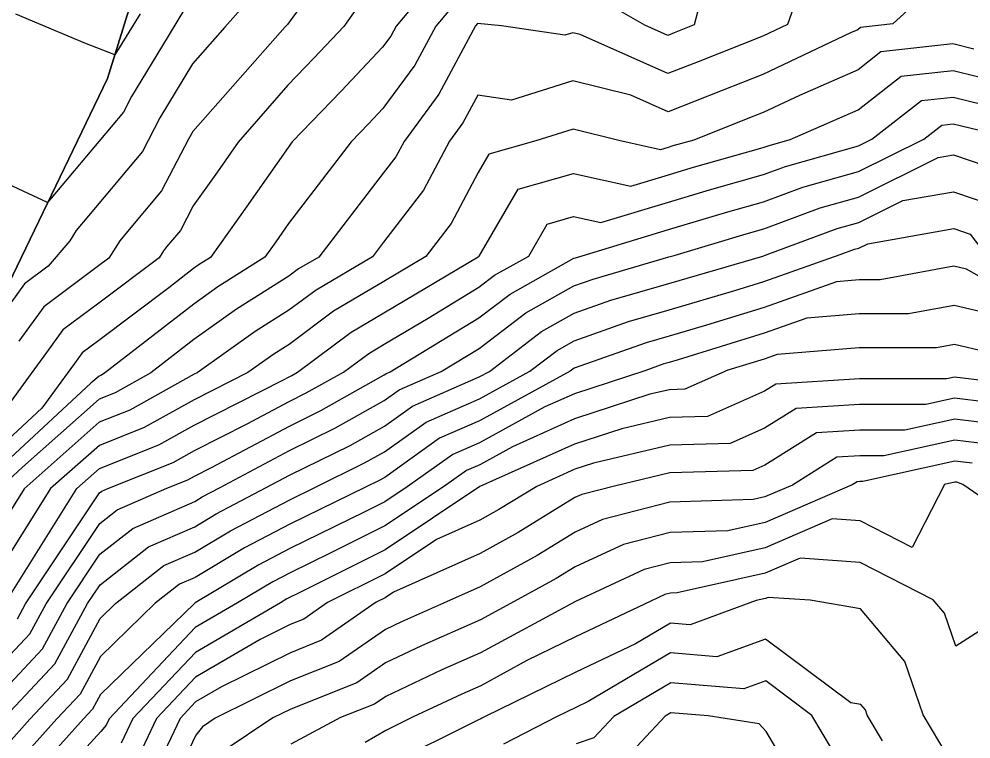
# Model space of a CAD drawing. Extents: x 42655 to 43811, y -141820 to -141156.
# Drawn here: x 42875.9 to 42926.9, y -141619.1 to -141580.6 of the extents above; entities that cross this region are included whole.
import ezdxf

# ---------------------------------------------------------------- set-up
doc = ezdxf.new("R2010")
doc.units = 0
for name, color, linetype in [('ZE_HICN', 7, 'Continuous'), ('ZE_LWCN', 7, 'Continuous'), ('地形', 7, 'Continuous'), ('現況道路ﾊｯﾁ', 7, 'Continuous')]:
    doc.layers.add(name, color=color, linetype=linetype)

msp = doc.modelspace()

# ---------------------------------------------------------------- linework, layer by layer
at = {"layer": 'ZE_HICN'}
for points in [[(42918.02, -141578.056), (42917.036, -141580.862), (42915.723, -141581.482), (42912.265, -141582.851), (42910.644, -141583.492), (42905.95, -141581.403), (42905.546, -141581.302), (42905.118, -141581.437), (42901.728, -141580.933), (42900.455, -141580.814), (42900.35, -141580.94), (42898.384, -141584.581), (42896.517, -141587.12), (42896.079, -141587.944), (42895.405, -141588.823), (42891.947, -141593.304), (42890.864, -141593.944), (42890.342, -141594.333), (42887.553, -141596.1), (42885.27, -141597.716), (42882.956, -141599.509), (42881.059, -141600.565), (42880.196, -141600.908), (42876.084, -141604.543), (42874.823, -141605.71)], [(42888.657, -141579.04), (42886.931, -141581.002), (42885.201, -141582.968), (42883.452, -141585.856), (42882.513, -141587.658), (42879.631, -141591.098), (42878.964, -141591.893), (42878.625, -141592.439), (42877.462, -141593.794), (42876.2, -141594.736), (42874.395, -141597.214)], [(42875.173, -141614.869), (42876.489, -141613.466), (42877.354, -141611.861), (42880.227, -141607.558), (42881.167, -141606.822), (42883.821, -141605.668), (42884.942, -141605.223), (42885.304, -141605.021), (42886.204, -141604.564), (42890.379, -141602.345), (42892.066, -141601.514), (42895.455, -141599.615), (42895.54, -141599.554), (42895.781, -141599.449), (42900.529, -141596.559), (42902.197, -141595.284), (42905.602, -141593.373), (42905.687, -141593.343), (42906.046, -141593.239), (42910.683, -141591.838), (42913.851, -141590.881), (42915.765, -141590.343), (42917.864, -141589.568), (42920.845, -141588.728), (42924.341, -141586.99), (42925.306, -141586.24), (42925.922, -141586.172), (42929.184, -141586.968)], [(42928.795, -141596.553), (42925.967, -141595.891), (42923.516, -141596.348), (42920.881, -141596.341), (42918.082, -141596.574), (42915.798, -141597.38), (42911.188, -141598.805), (42910.717, -141598.942), (42910.425, -141599.027), (42909.415, -141599.385), (42905.636, -141600.617), (42904.06, -141601.323), (42900.56, -141603.242), (42899.134, -141603.865), (42896.687, -141605.608), (42895.487, -141606.408), (42894.382, -141606.959), (42890.41, -141608.894), (42888.736, -141609.774), (42885.335, -141611.81), (42885.327, -141611.813), (42885.314, -141611.823), (42880.27, -141616.708), (42879.846, -141617.494), (42879.359, -141618.014), (42875.209, -141622.643)], [(42927.774, -141603.317), (42926.001, -141603.098), (42922.194, -141603.941), (42920.917, -141603.94), (42919.694, -141604.018), (42917.308, -141605.511), (42915.839, -141606.143), (42915.21, -141606.283), (42910.752, -141606.418), (42907.142, -141607.344), (42905.671, -141608.027), (42903.641, -141609.273), (42900.596, -141610.948), (42898.783, -141611.76), (42896.382, -141612.82), (42895.519, -141613.227), (42893.048, -141614.948), (42890.443, -141615.983), (42886.413, -141617.981), (42885.737, -141618.433), (42885.368, -141618.885), (42883.789, -141622.225)], [(42922.13, -141619.198), (42921.311, -141617.818), (42921.214, -141617.535), (42920.979, -141617.255), (42920.435, -141617.164), (42915.874, -141613.742), (42913.27, -141614.696), (42910.789, -141614.49), (42906.375, -141617.087), (42905.715, -141617.399), (42904.707, -141617.895), (42901.839, -141619.366)]]:
    msp.add_lwpolyline(points, dxfattribs=at)
at = {"layer": 'ZE_LWCN'}
for points in [[(42894.691, -141574.804), (42890.279, -141580.856), (42890.217, -141580.912), (42890.151, -141580.987), (42885.218, -141586.593), (42884.976, -141586.991), (42883.53, -141589.769), (42881.719, -141591.93), (42881.301, -141592.429), (42880.723, -141593.357), (42880.163, -141593.778), (42877.228, -141595.969), (42875.889, -141597.809)], [(42900.432, -141575.783), (42896.092, -141580.96), (42895.806, -141581.489), (42895.373, -141582.078), (42893.145, -141584.425), (42890.53, -141587.148), (42890.31, -141587.435), (42888.091, -141590.617), (42886.15, -141593.331), (42885.558, -141593.707), (42885.252, -141593.923), (42883.931, -141594.947), (42880.182, -141597.767), (42879.285, -141598.436), (42878.876, -141598.999), (42878.489, -141599.53), (42877.132, -141601.393), (42872.456, -141605.721)], [(42895.354, -141578.037), (42893.295, -141580.973), (42891.683, -141582.671), (42890.294, -141584.117), (42887.635, -141587.162), (42886.531, -141588.745), (42885.236, -141590.556), (42884.547, -141591.879), (42883.808, -141592.762), (42883.637, -141592.966), (42883.401, -141593.344), (42880.172, -141595.773), (42878.257, -141597.203), (42877.382, -141598.404), (42876.555, -141599.539), (42873.656, -141603.52)], [(42900.444, -141578.298), (42898.221, -141580.95), (42897.095, -141583.035), (42895.388, -141585.356), (42894.607, -141586.178), (42893.69, -141587.134), (42890.329, -141591.516), (42889.651, -141592.488), (42889.058, -141593.318), (42886.556, -141594.903), (42885.261, -141595.82), (42880.486, -141599.521), (42880.283, -141599.634), (42880.19, -141599.67), (42879.75, -141600.06), (42873.639, -141605.715)], [(42912.313, -141579.863), (42912.049, -141580.885), (42910.979, -141581.308), (42910.635, -141581.445), (42909.406, -141580.897), (42905.534, -141578.667)], [(42885.184, -141579.343), (42883.588, -141581.977), (42881.927, -141584.72), (42881.496, -141585.547), (42877.542, -141590.266), (42877.437, -141590.392), (42876.394, -141589.901), (42875.027, -141589.264)], [(42924.501, -141579.146), (42922.683, -141580.835), (42920.961, -141581.027), (42920.81, -141581.144), (42920.426, -141581.312), (42915.733, -141583.53), (42913.551, -141584.393), (42910.654, -141585.539), (42908.658, -141584.651), (42905.558, -141583.881), (42902.275, -141584.912), (42900.473, -141584.645), (42899.673, -141586.128), (42898.951, -141587.109), (42897.562, -141589.723), (42895.422, -141592.513), (42894.822, -141593.291), (42891.805, -141595.072), (42890.351, -141596.156), (42888.551, -141597.297), (42885.44, -141599.497), (42885.278, -141599.58), (42881.836, -141601.497), (42880.202, -141602.145), (42876.176, -141605.703), (42875.138, -141607.361)], [(42882.393, -141580.297), (42881.027, -141582.494), (42879.424, -141581.859), (42875.741, -141580.307)], [(42927.027, -141582.177), (42925.902, -141581.902), (42922.047, -141582.33), (42920.82, -141583.284), (42917.691, -141584.656), (42915.742, -141585.577), (42914.836, -141585.935), (42912.025, -141587.048), (42910.915, -141587.359), (42910.663, -141587.436), (42910.246, -141587.562), (42908.015, -141587.067), (42905.57, -141586.459), (42903.571, -141587.087), (42901.062, -141587.794), (42900.493, -141588.778), (42899.045, -141591.503), (42897.684, -141593.278), (42895.432, -141594.615), (42892.745, -141596.201), (42890.359, -141597.979), (42889.548, -141598.493), (42888.147, -141599.485), (42885.285, -141600.94), (42882.612, -141602.428), (42880.208, -141603.383), (42877.59, -141605.697), (42875.148, -141609.593)], [(42875.159, -141611.826), (42879.003, -141605.69), (42880.213, -141604.62), (42883.389, -141603.36), (42885.291, -141602.301), (42890.022, -141599.895), (42890.367, -141599.711), (42890.506, -141599.643), (42890.811, -141599.472), (42893.686, -141597.329), (42895.439, -141596.294), (42900.487, -141593.297), (42900.514, -141593.281), (42900.522, -141593.274), (42900.54, -141593.264), (42902.622, -141589.666), (42905.581, -141588.832), (42908.65, -141589.513), (42910.67, -141588.903), (42911.894, -141588.533), (42915.751, -141587.45), (42916.017, -141587.352), (42917.182, -141587.024), (42920.83, -141585.423), (42923.134, -141583.633), (42925.909, -141583.325), (42928.515, -141583.961)], [(42875.817, -141612.66), (42876.245, -141611.866), (42880.22, -141605.915), (42880.335, -141605.824), (42880.661, -141605.682), (42884.165, -141604.291), (42885.297, -141603.661), (42888.113, -141602.229), (42890.373, -141601.028), (42891.286, -141600.579), (42893.281, -141599.461), (42894.626, -141598.458), (42895.447, -141597.973), (42897.81, -141596.57), (42900.521, -141594.92), (42901.359, -141594.279), (42903.19, -141593.252), (42904.182, -141591.537), (42905.592, -141591.14), (42907.054, -141591.465), (42910.677, -141590.37), (42912.872, -141589.707), (42915.758, -141588.897), (42916.941, -141588.46), (42920.839, -141587.362), (42921.56, -141587.003), (42924.22, -141584.937), (42925.915, -141584.749), (42930.002, -141585.746)], [(42875.18, -141616.383), (42877.16, -141614.272), (42878.462, -141611.855), (42880.235, -141609.201), (42881.999, -141607.821), (42885.31, -141606.38), (42885.708, -141606.142), (42886.635, -141605.655), (42890.386, -141603.662), (42892.846, -141602.45), (42895.461, -141600.984), (42896.259, -141600.416), (42898.502, -141599.436), (42900.537, -141598.198), (42903.034, -141596.289), (42905.609, -141594.844), (42906.635, -141594.48), (42910.69, -141593.301), (42910.986, -141593.215), (42914.829, -141592.055), (42915.772, -141591.79), (42918.788, -141590.676), (42920.852, -141590.095), (42925.114, -141587.976), (42925.93, -141587.832), (42929.348, -141588.996)], [(42875.187, -141617.897), (42877.832, -141615.077), (42879.571, -141611.85), (42880.243, -141610.845), (42882.831, -141608.819), (42885.316, -141607.738), (42886.465, -141607.05), (42889.142, -141605.643), (42890.392, -141604.979), (42893.627, -141603.386), (42895.468, -141602.354), (42896.978, -141601.279), (42900.544, -141599.72), (42901.084, -141599.424), (42903.872, -141597.293), (42905.616, -141596.315), (42907.582, -141595.617), (42910.697, -141594.712), (42915.733, -141593.249), (42915.778, -141593.235), (42915.897, -141593.193), (42919.712, -141591.784), (42920.858, -141591.461), (42923.226, -141590.284), (42925.939, -141589.807), (42928.087, -141590.538)], [(42875.195, -141619.475), (42876.492, -141618.027), (42878.503, -141615.883), (42880.251, -141612.64), (42881.074, -141611.843), (42883.663, -141609.817), (42885.323, -141609.095), (42887.222, -141607.958), (42890.398, -141606.288), (42891.748, -141605.631), (42894.407, -141604.322), (42895.474, -141603.723), (42897.696, -141602.141), (42900.549, -141600.894), (42903.249, -141599.414), (42904.709, -141598.298), (42905.623, -141597.785), (42908.53, -141596.753), (42910.703, -141596.122), (42914.218, -141595.101), (42915.785, -141594.616), (42919.872, -141593.174), (42920.635, -141592.892), (42920.865, -141592.828), (42921.338, -141592.592), (42925.948, -141591.783), (42926.825, -141592.081), (42927.626, -141593.138)], [(42931.058, -141596.452), (42926.627, -141593.952), (42925.957, -141593.795), (42922.002, -141594.531), (42920.873, -141594.529), (42919.673, -141594.628), (42915.791, -141595.998), (42912.703, -141596.953), (42910.71, -141597.532), (42909.477, -141597.89), (42905.63, -141599.256), (42905.547, -141599.303), (42905.414, -141599.404), (42900.555, -141602.068), (42898.415, -141603.003), (42895.481, -141605.093), (42895.187, -141605.258), (42894.455, -141605.618), (42890.404, -141607.591), (42887.979, -141608.866), (42885.329, -141610.452), (42884.495, -141610.815), (42883.194, -141611.833), (42880.26, -141614.674), (42879.175, -141616.688), (42877.925, -141618.021), (42875.202, -141621.059)], [(42930.963, -141599.154), (42925.977, -141597.988), (42925.029, -141598.164), (42920.89, -141598.154), (42916.491, -141598.519), (42915.804, -141598.761), (42913.853, -141599.365), (42911.553, -141600.381), (42910.723, -141600.404), (42909.68, -141600.65), (42905.642, -141601.965), (42902.316, -141603.456), (42900.566, -141604.416), (42899.852, -141604.727), (42898.629, -141605.599), (42895.493, -141607.689), (42892.607, -141609.13), (42890.416, -141610.197), (42889.493, -141610.683), (42887.604, -141611.813), (42885.342, -141613.135), (42880.732, -141618.007), (42880.566, -141618.358), (42880.279, -141618.692), (42875.252, -141624.196)], [(42930.278, -141600.254), (42925.985, -141599.724), (42925.567, -141599.817), (42920.897, -141599.813), (42916.427, -141600.1), (42915.812, -141600.485), (42912.763, -141601.832), (42910.73, -141601.889), (42908.174, -141602.491), (42905.649, -141603.314), (42900.571, -141605.589), (42895.499, -141608.97), (42890.832, -141611.3), (42890.422, -141611.5), (42890.249, -141611.591), (42889.896, -141611.802), (42885.348, -141614.461), (42881.997, -141618.002), (42881.372, -141619.324)], [(42929.443, -141601.275), (42925.99, -141600.849), (42924.443, -141601.191), (42920.904, -141601.189), (42917.516, -141601.406), (42915.821, -141602.467), (42913.973, -141603.283), (42910.737, -141603.374), (42906.668, -141604.332), (42905.655, -141604.662), (42903.618, -141605.575), (42901.595, -141606.817), (42900.579, -141607.376), (42898.261, -141608.414), (42895.505, -141610.251), (42892.423, -141611.79), (42891.153, -141612.675), (42890.429, -141612.963), (42888.82, -141613.76), (42885.354, -141615.786), (42883.263, -141617.996), (42882.178, -141620.291)], [(42928.608, -141602.296), (42925.996, -141601.973), (42923.319, -141602.566), (42920.91, -141602.564), (42918.605, -141602.712), (42915.831, -141604.448), (42915.182, -141604.734), (42910.744, -141604.859), (42907.785, -141605.556), (42906.027, -141606.007), (42905.662, -141606.176), (42902.618, -141608.045), (42900.588, -141609.162), (42895.951, -141611.239), (42895.511, -141611.532), (42895.019, -141611.778), (42892.101, -141613.812), (42890.436, -141614.473), (42886.738, -141616.306), (42885.36, -141617.111), (42884.529, -141617.99), (42882.984, -141621.258)], [(42926.939, -141604.337), (42926.006, -141604.222), (42921.07, -141605.316), (42920.923, -141605.316), (42920.782, -141605.325), (42920.508, -141605.496), (42915.845, -141607.5), (42913.85, -141607.946), (42910.759, -141608.039), (42908.257, -141608.682), (42905.679, -141609.878), (42904.665, -141610.5), (42902.405, -141611.744), (42900.604, -141612.72), (42897.457, -141614.11), (42895.527, -141615.018), (42893.996, -141616.085), (42890.45, -141617.494), (42889.496, -141617.967), (42886.832, -141619.747)], [(42931.115, -141608.703), (42926.436, -141605.469), (42926.104, -141605.358), (42926.011, -141605.347), (42925.441, -141605.473), (42923.724, -141608.853), (42920.933, -141607.423), (42919.432, -141607.319), (42915.851, -141608.857), (42912.49, -141609.609), (42910.767, -141609.661), (42909.372, -141610.019), (42905.688, -141611.728), (42900.613, -141614.481), (42898.532, -141615.4), (42895.535, -141616.81), (42894.944, -141617.222), (42893.112, -141617.95), (42890.459, -141619.37)], [(42929.998, -141611.615), (42926.052, -141614.134), (42925.448, -141612.358), (42924.844, -141611.639), (42920.943, -141609.64), (42917.717, -141609.416), (42915.858, -141610.215), (42911.13, -141611.272), (42910.774, -141611.283), (42910.486, -141611.357), (42909.726, -141611.709), (42905.697, -141613.619), (42903.094, -141614.901), (42900.621, -141616.242), (42899.607, -141616.689), (42896.967, -141617.932), (42895.544, -141618.638), (42894.439, -141619.285)], [(42926.084, -141620.801), (42924.304, -141617.804), (42923.331, -141614.946), (42920.955, -141612.119), (42918.259, -141611.669), (42916.002, -141611.513), (42915.864, -141611.572), (42915.368, -141611.683), (42911.837, -141612.977), (42910.782, -141612.889), (42908.904, -141613.993), (42905.706, -141615.509), (42900.823, -141617.914), (42900.686, -141617.984), (42900.629, -141618.006), (42900.498, -141618.074), (42895.553, -141620.528)], [(42919.455, -141619.686), (42918.349, -141617.832), (42915.885, -141615.983), (42914.704, -141616.416), (42910.797, -141616.09), (42907.752, -141617.881), (42906.671, -141619.035), (42905.724, -141619.348)], [(42917.74, -141621.783), (42915.897, -141618.695), (42915.535, -141618.281), (42912.804, -141617.858), (42910.804, -141617.691), (42910.503, -141617.868), (42907.96, -141620.581)]]:
    msp.add_lwpolyline(points, dxfattribs=at)
at = {"layer": '地形'}
msp.add_lwpolyline([(42848.997, -141630.72), (42853.225, -141629.019), (42860.5, -141623.012), (42870.042, -141605.732), (42880.634, -141583.758), (42885.71, -141567.43), (42888.598, -141549.639), (42895.166, -141537.825), (42907.772, -141522.776), (42930.639, -141506.846), (42961.053, -141482.053), (42976.259, -141469.657), (42995.775, -141454.117), (43011.761, -141444.84), (43033.707, -141435.529)], dxfattribs=at)
at = {"layer": '現況道路ﾊｯﾁ'}
msp.add_lwpolyline([(43033.707, -141435.529), (43011.761, -141444.84), (42995.775, -141454.117), (42961.053, -141482.053), (42930.639, -141506.846), (42907.772, -141522.776), (42895.166, -141537.825), (42888.598, -141549.639), (42885.71, -141567.43), (42880.634, -141583.758), (42870.042, -141605.732), (42860.5, -141623.012), (42853.225, -141629.019), (42848.997, -141630.72), (42842.739, -141630.086), (42840.643, -141625.494), (42840.152, -141617.792), (42840.702, -141613.645), (42843.437, -141605.138), (42843.326, -141600.509), (42842.734, -141598.733), (42839.012, -141595.856), (42835.966, -141595.687)], dxfattribs=at)

doc.saveas('drawing.dxf')
